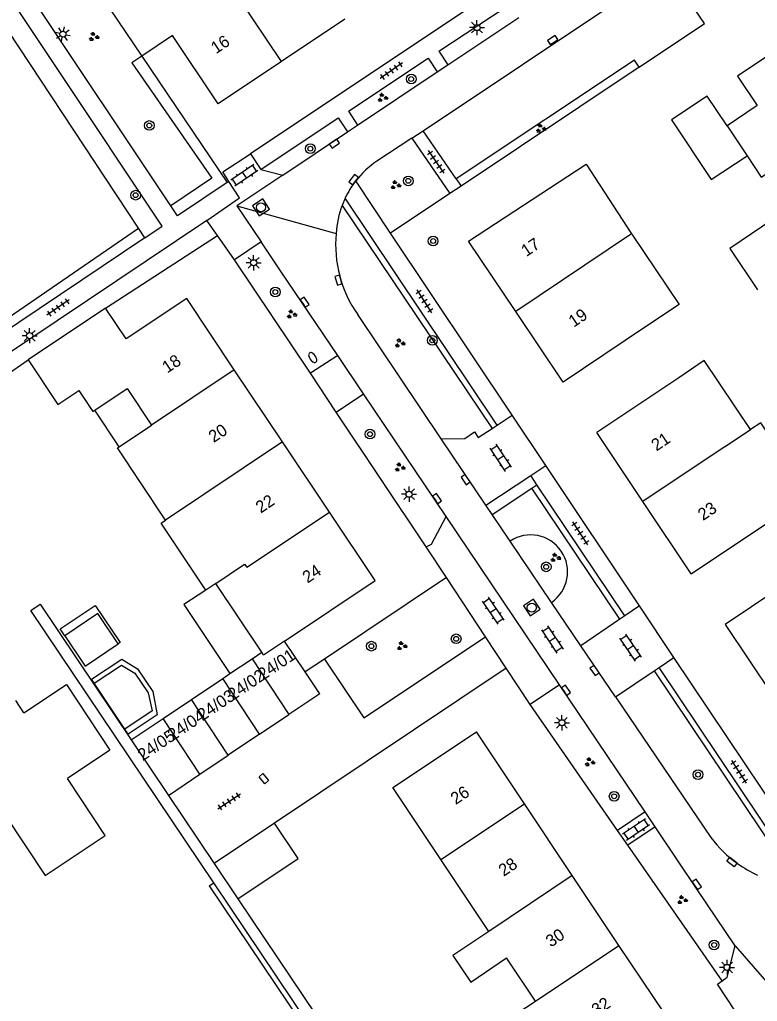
# Model space of a CAD drawing. Extents: x 137999 to 141000, y 397500 to 400501.
# Drawn here: x 138089.2 to 138150, y 399235.9 to 399316.9 of the extents above; entities that cross this region are included whole.
import ezdxf

# ---------------------------------------------------------------- set-up
doc = ezdxf.new("R2010")
doc.units = 0
for name, color, linetype in [('gg-afsc-erfafscheiding', 7, 'Continuous'), ('gg-afsc-hekwerk', 7, 'Continuous'), ('gg-anno-huisnummerreeks BGT', 7, 'Continuous'), ('gg-bbg-bijgebouw', 7, 'Continuous'), ('gg-bbg-gedigitaliseerde bebouwing', 7, 'Continuous'), ('gg-bbg-gedigitaliseerde bijgebouw', 7, 'Continuous'), ('gg-bbg-hoofdgebouw', 7, 'Continuous'), ('gg-bbg-luifel en loopbrug', 7, 'Continuous'), ('gg-bbg-tussenscheiding', 7, 'Continuous'), ('gg-knt-verharding', 7, 'Continuous'), ('gg-knt-verharding nz', 7, 'Continuous'), ('gt-grn-groengrens', 7, 'Continuous'), ('gt-grn-weggrens', 7, 'Continuous'), ('gt-symb-boom', 7, 'Continuous'), ('gt-symb-brandkraan', 7, 'Continuous'), ('gt-symb-groenvak', 7, 'Continuous'), ('gt-symb-klinker verharding', 7, 'Continuous'), ('gt-symb-kolk', 7, 'Continuous'), ('gt-symb-kolk center center', 7, 'Continuous'), ('gt-symb-lichtmast', 7, 'Continuous'), ('gt-symb-rioolschacht', 7, 'Continuous'), ('gt-symb-tegel verharding', 7, 'Continuous')]:
    doc.layers.add(name, color=color, linetype=linetype)

# ---------------------------------------------------------------- blocks, each defined once
blk = doc.blocks.new('gt0-LMAST')
at = {"layer": 'gt-symb-lichtmast'}
for p, q in [((-0.182, 0.173), (-0.447, 0.438)), ((-0.005, 0.246), (-0.005, 0.621)), ((0.172, 0.173), (0.437, 0.438)), ((-0.255, -0.004), (-0.63, -0.004)), ((-0.182, -0.181), (-0.447, -0.446)), ((-0.005, -0.254), (-0.005, -0.629)), ((0.437, -0.446), (0.172, -0.181)), ((0.245, -0.004), (0.62, -0.004))]:
    blk.add_line(p, q, dxfattribs=at)
blk.add_circle((-0.005, -0.004), 0.25, dxfattribs=at)
blk = doc.blocks.new('gt0-BOOM')
at = {"layer": 'gt-symb-boom'}
for radius in [0.4, 0.2]:
    blk.add_circle((0, 0), radius, dxfattribs=at)
blk = doc.blocks.new('gt0-KOLK')
at = {"layer": 'gt-symb-kolk'}
blk.add_lwpolyline([(0, 0), (0.375, 0), (0.375, 0.4), (-0.375, 0.4), (-0.375, 0), (0, 0)], dxfattribs=at)
blk = doc.blocks.new('gt0-GRVAK')
at = {"layer": 'gt-symb-groenvak'}
for p, q in [((-0.11, 0.189), (-0.228, 0.24)), ((-0.182, 0.153), (0.088, 0.153)), ((-0.091, 0.211), (-0.156, 0.322)), ((-0.047, 0.214), (-0.047, 0.393)), ((-0.004, 0.211), (0.061, 0.322)), ((0.015, 0.189), (0.133, 0.24)), ((0.262, -0.052), (0.197, 0.059)), ((0.305, -0.049), (0.305, 0.13)), ((0.349, -0.052), (0.414, 0.059)), ((-0.245, -0.228), (-0.363, -0.177)), ((-0.318, -0.264), (-0.047, -0.264)), ((-0.226, -0.206), (-0.291, -0.095)), ((-0.183, -0.203), (-0.183, -0.024)), ((-0.139, -0.206), (-0.074, -0.095)), ((-0.12, -0.228), (-0.002, -0.177)), ((0.243, -0.074), (0.125, -0.023)), ((0.17, -0.11), (0.441, -0.11)), ((0.368, -0.074), (0.486, -0.023))]:
    blk.add_line(p, q, dxfattribs=at)
blk = doc.blocks.new('gt0-TEG1')
at = {"layer": 'gt-symb-tegel verharding'}
for p, q in [((-1.125, 0), (1.125, 0)), ((-0.9, -0.25), (-0.9, 0.25)), ((-0.45, -0.25), (-0.45, 0.25)), ((0, -0.25), (0, 0.25)), ((0.45, -0.25), (0.45, 0.25)), ((0.9, -0.25), (0.9, 0.25))]:
    blk.add_line(p, q, dxfattribs=at)
blk = doc.blocks.new('gt0-KOLKCC')
at = {"layer": 'gt-symb-kolk center center'}
blk.add_lwpolyline([(-0.375, 0.2), (0.375, 0.2), (0.375, -0.2), (-0.375, -0.2)], close=True, dxfattribs=at)
blk = doc.blocks.new('gt0-BR')
at = {"layer": 'gt-symb-brandkraan'}
for centre, radius, start, end in [((-0.244, 0), 0.206, 107.56694, 252.43307), ((0.599, -2.664), 3, 106.89205, 107.56694), ((0, -0.691), 0.938, 73.10799, 106.89205), ((-0.599, -2.664), 3, 72.43309, 73.10799), ((0.244, 0), 0.206, 287.56695, 72.43309), ((0.599, 2.664), 3, 252.43307, 253.10797), ((0, 0.691), 0.938, 253.10797, 286.89206), ((-0.599, 2.664), 3, 286.89206, 287.56695)]:
    blk.add_arc(centre, radius, start, end, dxfattribs=at)
blk = doc.blocks.new('gt0-KL1')
at = {"layer": 'gt-symb-klinker verharding'}
for p, q in [((-1.15, 0.3), (1.15, 0.3)), ((-1, -0.3), (-1, 0.3)), ((-0.5, 0.3), (-0.5, 0.45)), ((0, -0.3), (0, 0.3)), ((0.5, 0.3), (0.5, 0.45)), ((1, -0.3), (1, 0.3)), ((-1.15, -0.3), (1.15, -0.3)), ((-0.5, -0.45), (-0.5, -0.3)), ((0.5, -0.45), (0.5, -0.3))]:
    blk.add_line(p, q, dxfattribs=at)
blk = doc.blocks.new('gt0-RS')
at = {"layer": 'gt-symb-rioolschacht'}
blk.add_lwpolyline([(-0.5, -0.5), (0.5, -0.5), (0.5, 0.5), (-0.5, 0.5)], close=True, dxfattribs=at)
blk.add_circle((0, 0), 0.375, dxfattribs=at)

msp = doc.modelspace()

# ---------------------------------------------------------------- linework, layer by layer
at = {"layer": 'gg-afsc-erfafscheiding'}
for p, q in [((138098.945, 399299.729), (138066.003, 399349.672)), ((138099.23, 399313.94), (138106.284, 399303.509)), ((138140.257, 399313.032), (138125.58, 399303.217)), ((138125.58, 399303.217), (138124.644, 399302.592)), ((138124.644, 399302.592), (138119.754, 399299.322)), ((138099.47, 399298.934), (138098.945, 399299.729)), ((138113.134, 399287.764), (138106.882, 399297.136)), ((138115.268, 399284.565), (138113.134, 399287.764)), ((138122.689, 399273.442), (138115.268, 399284.565)), ((138129.278, 399263.437), (138110.169, 399250.646)), ((138138.462, 399250.055), (138131.255, 399260.435)), ((138139.317, 399248.823), (138138.462, 399250.055)), ((138147.086, 399237.634), (138139.317, 399248.823)), ((138104.796, 399245.489), (138105.17, 399245.74))]:
    msp.add_line(p, q, dxfattribs=at)
for points in [[(138105.17, 399245.74), (138090.09, 399268.204), (138090.837, 399268.706), (138098.349, 399257.515)], [(138107.143, 399244.415), (138114.705, 399233.15), (138113.958, 399232.648)]]:
    msp.add_lwpolyline(points, dxfattribs=at)
at = {"layer": 'gg-afsc-hekwerk'}
msp.add_lwpolyline([(138104.796, 399245.489), (138113.585, 399232.397), (138113.958, 399232.648)], dxfattribs=at)
at = {"layer": 'gg-bbg-bijgebouw'}
for p, q in [((138112.696, 399263.128), (138111, 399265.66)), ((138113.9, 399261.33), (138112.696, 399263.128)), ((138113.9, 399261.33), (138111.349, 399259.616)), ((138108.925, 399257.988), (138111.349, 399259.616)), ((138098.349, 399257.515), (138101.419, 399252.945)), ((138108.925, 399257.988), (138106.343, 399256.253)), ((138104.021, 399254.693), (138106.343, 399256.253)), ((138101.419, 399252.945), (138104.021, 399254.693)), ((138110.169, 399250.646), (138105.199, 399247.32)), ((138105.199, 399247.32), (138107.143, 399244.415))]:
    msp.add_line(p, q, dxfattribs=at)
for points in [[(138147.501, 399308.183), (138145.86, 399310.621), (138142.927, 399308.677)], [(138107.143, 399244.415), (138112.114, 399247.742), (138110.169, 399250.646)]]:
    msp.add_lwpolyline(points, dxfattribs=at)
at = {"layer": 'gg-bbg-gedigitaliseerde bebouwing'}
for p, q in [((138095.65, 399319.234), (138099.23, 399313.94)), ((138135.87, 399305.02), (138139.625, 399299.27)), ((138139.625, 399299.27), (138139.703, 399299.151)), ((138140.78, 399291.589), (138133.98, 399287.03)), ((138143.536, 399287.405), (138136.75, 399282.87)), ((138097.363, 399281.712), (138100.039, 399283.498)), ((138144.55, 399271.23), (138151.331, 399275.772)), ((138105.325, 399270.425), (138104.514, 399269.884)), ((138109.117, 399264.748), (138105.325, 399270.425)), ((138089.503, 399259.764), (138088.841, 399260.765)), ((138127.858, 399241.725), (138123.894, 399247.667)), ((138131.691, 399235.979), (138129.323, 399239.528))]:
    msp.add_line(p, q, dxfattribs=at)
for points in [[(138149.148, 399305.698), (138150.317, 399303.934), (138152.815, 399305.589)], [(138139.703, 399299.151), (138143.54, 399293.444), (138140.78, 399291.589)], [(138149.444, 399283.122), (138145.622, 399288.808), (138143.536, 399287.405)], [(138092.294, 399285.199), (138094.034, 399286.357), (138095.197, 399284.609), (138095.35, 399284.711)], [(138095.35, 399284.711), (138098.035, 399286.498), (138100.039, 399283.498)], [(138151.331, 399275.772), (138154.281, 399277.755), (138150.292, 399283.688), (138149.444, 399283.122)], [(138101.191, 399275.658), (138097.215, 399281.613), (138097.363, 399281.712)], [(138104.514, 399269.884), (138100.823, 399275.412), (138101.191, 399275.658)], [(138089.503, 399259.764), (138093.006, 399262.082), (138096.593, 399256.661), (138093.09, 399254.344)], [(138123.894, 399247.667), (138119.944, 399253.588), (138126.83, 399258.19)], [(138080.861, 399250.29), (138082.563, 399247.729), (138087.961, 399251.302), (138091.248, 399246.334), (138096.215, 399249.621), (138093.09, 399254.344)], [(138127.858, 399241.725), (138124.888, 399239.73), (138126.361, 399237.538), (138129.323, 399239.528)], [(138133.307, 399226.695), (138128.523, 399233.868), (138131.691, 399235.979)]]:
    msp.add_lwpolyline(points, dxfattribs=at)
at = {"layer": 'gg-bbg-gedigitaliseerde bijgebouw'}
for p, q in [((138092.873, 399266.11), (138094.555, 399263.606)), ((138094.555, 399263.606), (138097.279, 399265.434)), ((138106.501, 399262.991), (138108.331, 399264.22)), ((138108.331, 399264.22), (138109.117, 399264.748)), ((138103.329, 399260.86), (138105.901, 399262.588)), ((138105.901, 399262.588), (138106.501, 399262.991)), ((138097.834, 399258.401), (138095.307, 399262.188)), ((138100.999, 399259.295), (138103.329, 399260.86)), ((138098.349, 399257.515), (138100.999, 399259.295))]:
    msp.add_line(p, q, dxfattribs=at)
for points in [[(138142.927, 399308.677), (138146.197, 399303.743), (138149.148, 399305.698)], [(138154.55, 399297.678), (138152.248, 399301.103), (138147.721, 399298.06), (138150.013, 399294.65)], [(138097.279, 399265.434), (138095.598, 399267.939), (138092.873, 399266.11)], [(138095.307, 399262.188), (138097.564, 399263.694), (138098.656, 399263.029), (138099.753, 399261.395), (138100.091, 399259.906), (138097.834, 399258.401)]]:
    msp.add_lwpolyline(points, dxfattribs=at)
at = {"layer": 'gg-bbg-hoofdgebouw'}
for p, q in [((138115.974, 399316.974), (138110.751, 399313.482)), ((138154.225, 399316.195), (138148.359, 399312.279)), ((138096.24, 399293.14), (138089.85, 399288.87)), ((138133.98, 399287.03), (138130.075, 399292.856)), ((138089.85, 399288.87), (138092.294, 399285.199)), ((138110.826, 399282.119), (138106.857, 399288.061)), ((138140.556, 399277.19), (138136.75, 399282.87)), ((138114.709, 399276.305), (138110.826, 399282.119)), ((138144.55, 399271.23), (138140.556, 399277.19)), ((138130.788, 399252.257), (138126.83, 399258.19)), ((138134.733, 399246.344), (138130.788, 399252.257)), ((138138.584, 399240.571), (138134.733, 399246.344)), ((138142.36, 399234.91), (138138.584, 399240.571))]:
    msp.add_line(p, q, dxfattribs=at)
for points in [[(138110.751, 399313.482), (138105.53, 399309.99), (138101.75, 399315.64), (138099.23, 399313.94)], [(138148.359, 399312.279), (138149.989, 399309.846), (138147.501, 399308.183)], [(138130.075, 399292.856), (138126.17, 399298.68), (138135.87, 399305.02)], [(138106.857, 399288.061), (138102.93, 399293.94), (138097.93, 399290.6), (138096.24, 399293.14)], [(138111, 399265.66), (138118.48, 399270.66), (138114.709, 399276.305)], [(138159.852, 399266.988), (138155.95, 399272.82), (138147.34, 399267.03), (138151.251, 399261.207)]]:
    msp.add_lwpolyline(points, dxfattribs=at)
at = {"layer": 'gg-bbg-luifel en loopbrug'}
msp.add_line((138097.363, 399281.712), (138095.35, 399284.711), dxfattribs=at)
for points in [[(138104.514, 399269.884), (138102.707, 399268.679), (138106.501, 399262.991)], [(138092.873, 399266.11), (138092.493, 399266.677), (138095.388, 399268.62), (138097.449, 399265.549), (138097.279, 399265.434)], [(138095.307, 399262.188), (138095.082, 399262.527), (138097.57, 399264.187), (138098.877, 399263.391), (138100.145, 399261.502), (138100.495, 399259.597), (138098.101, 399258), (138097.834, 399258.401)]]:
    msp.add_lwpolyline(points, dxfattribs=at)
at = {"layer": 'gg-bbg-tussenscheiding'}
for p, q in [((138110.751, 399313.482), (138106.09, 399320.451)), ((138147.501, 399308.183), (138149.148, 399305.698)), ((138139.625, 399299.27), (138130.075, 399292.856)), ((138106.857, 399288.061), (138100.039, 399283.498)), ((138147.345, 399281.721), (138149.444, 399283.122)), ((138110.826, 399282.119), (138101.191, 399275.658)), ((138147.345, 399281.721), (138140.556, 399277.19)), ((138108.331, 399264.22), (138111.349, 399259.616)), ((138108.925, 399257.988), (138105.901, 399262.588)), ((138106.343, 399256.253), (138103.329, 399260.86)), ((138104.021, 399254.693), (138100.999, 399259.295)), ((138123.894, 399247.667), (138130.788, 399252.257)), ((138134.733, 399246.344), (138127.858, 399241.725)), ((138131.691, 399235.979), (138138.584, 399240.571))]:
    msp.add_line(p, q, dxfattribs=at)
for points in [[(138105.325, 399270.425), (138107.708, 399272.016), (138107.88, 399271.758), (138114.709, 399276.305)], [(138111, 399265.66), (138109.278, 399264.506), (138109.117, 399264.748)]]:
    msp.add_lwpolyline(points, dxfattribs=at)
at = {"layer": 'gg-knt-verharding'}
for p, q in [((138101.616, 399301.586), (138085.823, 399325.29)), ((138129.423, 399320.053), (138108.203, 399305.877)), ((138123.724, 399314.338), (138130.32, 399318.721)), ((138124.47, 399313.214), (138130.331, 399317.133)), ((138123.724, 399314.338), (138124.47, 399313.214)), ((138116.269, 399309.385), (138122.849, 399313.757)), ((138122.849, 399313.757), (138123.597, 399312.631)), ((138117.03, 399308.24), (138123.597, 399312.631)), ((138123.597, 399312.631), (138124.47, 399313.214)), ((138116.269, 399309.385), (138117.03, 399308.24)), ((138109.056, 399304.592), (138115.436, 399308.832)), ((138115.436, 399308.832), (138116.199, 399307.684)), ((138116.199, 399307.684), (138117.03, 399308.24)), ((138121.51, 399307.17), (138122.431, 399307.771)), ((138125.167, 399303.814), (138122.431, 399307.771)), ((138110.858, 399304.113), (138116.199, 399307.684)), ((138121.51, 399307.17), (138118.622, 399305.279)), ((138121.51, 399307.17), (138124.644, 399302.592)), ((138108.203, 399305.877), (138109.056, 399304.592)), ((138109.056, 399304.592), (138110.858, 399304.113)), ((138110.858, 399304.113), (138107.072, 399301.581)), ((138125.167, 399303.814), (138125.58, 399303.217)), ((138106.419, 399303.599), (138106.284, 399303.509)), ((138119.754, 399299.322), (138116.874, 399303.637)), ((138116.001, 399302.223), (138115.745, 399301.623)), ((138128.536, 399283.482), (138116.001, 399302.223)), ((138107.072, 399301.581), (138109.075, 399298.606)), ((138104.588, 399300.378), (138079.661, 399283.654)), ((138105.46, 399299.145), (138104.588, 399300.378)), ((138099.47, 399298.934), (138077.253, 399284.024)), ((138106.882, 399297.136), (138105.46, 399299.145)), ((138129.783, 399284.302), (138119.754, 399299.322)), ((138109.075, 399298.606), (138106.882, 399297.136)), ((138110.68, 399296.223), (138109.075, 399298.606)), ((138115.391, 399289.226), (138110.68, 399296.223)), ((138123.927, 399282.352), (138117.037, 399292.613)), ((138115.391, 399289.226), (138113.134, 399287.764)), ((138117.517, 399286.068), (138115.391, 399289.226)), ((138115.268, 399284.565), (138117.517, 399286.068)), ((138124.333, 399275.945), (138117.517, 399286.068)), ((138128.536, 399283.482), (138129.783, 399284.302)), ((138132.551, 399280.156), (138129.783, 399284.302)), ((138128.118, 399283.207), (138128.536, 399283.482)), ((138126.982, 399282.461), (138128.118, 399283.207)), ((138127.611, 399276.886), (138123.927, 399282.352)), ((138131.311, 399279.335), (138132.551, 399280.156)), ((138140.278, 399268.583), (138132.551, 399280.156)), ((138127.611, 399276.886), (138131.311, 399279.335)), ((138131.387, 399278.282), (138131.823, 399278.57)), ((138139.059, 399267.75), (138131.823, 399278.57)), ((138128.126, 399276.123), (138131.387, 399278.282)), ((138128.126, 399276.123), (138127.611, 399276.886)), ((138129.608, 399273.926), (138128.126, 399276.123)), ((138133.673, 399262.074), (138124.333, 399275.945)), ((138133.027, 399268.86), (138129.608, 399273.926)), ((138124.353, 399270.915), (138122.689, 399273.442)), ((138124.353, 399270.915), (138114.291, 399264.193)), ((138127.571, 399266.03), (138124.353, 399270.915)), ((138135.443, 399265.279), (138133.027, 399268.86)), ((138140.278, 399268.583), (138139.059, 399267.75)), ((138143.119, 399264.327), (138140.278, 399268.583)), ((138138.646, 399267.468), (138135.443, 399265.279)), ((138139.059, 399267.75), (138138.646, 399267.468)), ((138129.278, 399263.437), (138127.571, 399266.03)), ((138138.289, 399261.061), (138135.443, 399265.279)), ((138114.291, 399264.193), (138112.696, 399263.128)), ((138141.9, 399263.502), (138143.119, 399264.327)), ((138153.161, 399249.305), (138143.119, 399264.327)), ((138131.255, 399260.435), (138129.278, 399263.437)), ((138138.289, 399261.061), (138141.485, 399263.222)), ((138141.485, 399263.222), (138141.9, 399263.502)), ((138154.01, 399245.398), (138141.9, 399263.502)), ((138133.673, 399262.074), (138131.255, 399260.435)), ((138140.735, 399251.586), (138133.673, 399262.074)), ((138138.289, 399261.061), (138146.157, 399249.468)), ((138140.735, 399251.586), (138138.462, 399250.055)), ((138141.573, 399250.342), (138140.735, 399251.586)), ((138141.573, 399250.342), (138139.317, 399248.823)), ((138145.049, 399245.179), (138141.573, 399250.342)), ((138113.958, 399232.648), (138105.17, 399245.74)), ((138148.177, 399240.534), (138145.049, 399245.179))]:
    msp.add_line(p, q, dxfattribs=at)
for points in [[(138099.47, 399298.934), (138100.915, 399299.904), (138066.228, 399351.971), (138065.019, 399351.165)], [(138140.257, 399313.032), (138145.633, 399316.62), (138142.918, 399320.639), (138143.036, 399321.542)], [(138140.257, 399313.032), (138139.858, 399313.613), (138125.167, 399303.814)], [(138106.419, 399303.599), (138105.911, 399304.379), (138108.203, 399305.877)], [(138106.284, 399303.509), (138102.173, 399300.75), (138101.616, 399301.586)], [(138104.588, 399300.378), (138107.295, 399302.255), (138106.419, 399303.599)], [(138123.927, 399282.352), (138125.88, 399282.379), (138126.67, 399282.937), (138126.982, 399282.461)], [(138122.689, 399273.442), (138123.123, 399273.664), (138124.333, 399275.945)], [(138114.291, 399264.193), (138117.542, 399259.328), (138127.571, 399266.03)], [(138147.086, 399237.634), (138147.516, 399237.944), (138148.177, 399240.534)], [(138148.191, 399235.124), (138146.716, 399237.366), (138147.086, 399237.634)]]:
    msp.add_lwpolyline(points, dxfattribs=at)
for centre, radius, start, end in [((138122.954, 399298.916), 7.697, 124.24662, 142.17145), ((138122.939, 399298.916), 7.686, 142.10306, 154.51479), ((138122.979, 399298.899), 7.729, 159.36779, 176.97711), ((138125.2, 399298.363), 9.984, 174.57288, 215.16099), ((138154.573, 399255.949), 10.623, 217.60097, 234.29119), ((138154.55, 399255.928), 10.592, 234.32672, 244.56701)]:
    msp.add_arc(centre, radius, start, end, dxfattribs=at)
at = {"layer": 'gg-knt-verharding nz'}
for p, q in [((138122.431, 399307.771), (138143.036, 399321.542)), ((138101.419, 399252.945), (138105.199, 399247.32))]:
    msp.add_line(p, q, dxfattribs=at)
at = {"layer": 'gt-grn-groengrens'}
for p, q in [((138115.745, 399301.623), (138128.118, 399283.207)), ((138074.264, 399282.833), (138098.945, 399299.729)), ((138096.24, 399293.14), (138105.46, 399299.145)), ((138085.47, 399285.86), (138089.85, 399288.87)), ((138138.646, 399267.468), (138131.387, 399278.282)), ((138141.485, 399263.222), (138153.405, 399245.443))]:
    msp.add_line(p, q, dxfattribs=at)
msp.add_lwpolyline([(138099.23, 399313.94), (138098.409, 399313.369), (138105.017, 399303.864), (138101.616, 399301.586)], dxfattribs=at)
msp.add_arc((138131.292, 399271.376), 3.056, 304.58727, 123.44288, dxfattribs=at)
at = {"layer": 'gt-grn-weggrens'}
for p, q in [((138107.072, 399301.581), (138115.26, 399299.307)), ((138131.823, 399278.57), (138131.311, 399279.335)), ((138148.177, 399240.534), (138151.15, 399237.133))]:
    msp.add_line(p, q, dxfattribs=at)

# ---------------------------------------------------------------- block references
at = {"layer": 'gt-symb-boom'}
for p in [(138121.452, 399312.04), (138113.132, 399306.299), (138121.207, 399303.639), (138098.716, 399302.463), (138123.257, 399298.676), (138110.241, 399294.47), (138123.192, 399290.479), (138118.048, 399282.747), (138132.585, 399271.799), (138145.111, 399254.656), (138138.191, 399252.87), (138146.433, 399240.605)]:
    msp.add_blockref('gt0-BOOM', p, dxfattribs=at)
for p, rotation in [((138099.846, 399308.212), 123.65827186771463), ((138125.158, 399265.861), 123.78542796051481), ((138118.167, 399265.254), 123.78542796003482)]:
    msp.add_blockref('gt0-BOOM', p, dxfattribs=dict(at, rotation=rotation))
at = {"layer": 'gt-symb-brandkraan', "rotation": -56.00796028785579}
msp.add_blockref('gt0-BR', (138113.327, 399289.068), dxfattribs=at)
at = {"layer": 'gt-symb-groenvak'}
for p in [(138095.262, 399315.527), (138119.082, 399310.509), (138132.135, 399307.964), (138120.151, 399303.295), (138111.584, 399292.628), (138120.498, 399290.247), (138120.498, 399280.001), (138133.343, 399272.552), (138120.67, 399265.274), (138136.166, 399255.683), (138143.8, 399244.313)]:
    msp.add_blockref('gt0-GRVAK', p, dxfattribs=at)
at = {"layer": 'gt-symb-klinker verharding'}
for p, rotation in [((138107.687, 399304.103), -146.0079602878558), ((138128.843, 399280.795), 123.99203971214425), ((138128.224, 399268.181), 123.9920397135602), ((138133.107, 399265.805), 123.99203971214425), ((138139.553, 399265.134), 123.99203971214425), ((138139.995, 399250.125), -146.0079602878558)]:
    msp.add_blockref('gt0-KL1', p, dxfattribs=dict(at, rotation=rotation))
at = {"layer": 'gt-symb-kolk'}
for p, rotation in [((138133.228, 399315.087), 33.78542795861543), ((138115.229, 399306.554), 33.78542795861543), ((138116.862, 399303.622), 52.270730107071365), ((138115.634, 399295.502), 106.62239613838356), ((138112.5, 399293.523), -56.08748741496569), ((138125.774, 399278.887), -56.08748741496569), ((138123.414, 399277.32), -56.08748741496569), ((138136.406, 399263.134), -56.087487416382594), ((138134.054, 399261.506), -56.087487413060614), ((138144.844, 399245.492), -56.08748741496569)]:
    msp.add_blockref('gt0-KOLK', p, dxfattribs=dict(at, rotation=rotation))
at = {"layer": 'gt-symb-kolk center center'}
for p, rotation in [((138109.3, 399254.325), -50.51713597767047), ((138147.906, 399247.448), -38.015660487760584)]:
    msp.add_blockref('gt0-KOLKCC', p, dxfattribs=dict(at, rotation=rotation))
at = {"layer": 'gt-symb-lichtmast'}
for p in [(138126.881, 399316.292), (138108.46, 399296.888), (138089.985, 399290.872), (138121.278, 399277.793), (138133.887, 399258.937), (138147.507, 399238.758)]:
    msp.add_blockref('gt0-LMAST', p, dxfattribs=at)
at = {"layer": 'gt-symb-lichtmast', "rotation": -56.34172813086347}
msp.add_blockref('gt0-LMAST', (138092.726, 399315.744), dxfattribs=at)
at = {"layer": 'gt-symb-rioolschacht'}
for p, rotation in [((138109.061, 399301.457), 33.78542796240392), ((138131.396, 399268.438), -56.08748741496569)]:
    msp.add_blockref('gt0-RS', p, dxfattribs=dict(at, rotation=rotation))
at = {"layer": 'gt-symb-tegel verharding'}
for p, rotation in [((138119.807, 399312.731), -144.97512672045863), ((138123.502, 399305.209), -55.3410637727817), ((138122.546, 399293.705), 123.00706175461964), ((138092.323, 399293.194), -144.97512671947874), ((138135.398, 399274.567), 123.00706175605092), ((138148.5, 399254.883), 123.00706175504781), ((138106.435, 399252.454), 33.578813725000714)]:
    msp.add_blockref('gt0-TEG1', p, dxfattribs=dict(at, rotation=rotation))

# ---------------------------------------------------------------- texts
at = {"layer": 'gg-anno-huisnummerreeks BGT'}
for s, rotation, p in [('16', 33.8, (138105.352, 399314.081)), ('17', 33.8, (138130.943, 399297.348)), ('19', 33.8, (138134.85, 399291.52)), ('18', 33.7, (138101.329, 399287.736)), ('20', 33.7, (138105.156, 399282.006)), ('21', 33.8, (138141.678, 399281.306)), ('22', 33.7, (138109.044, 399276.186)), ('23', 33.8, (138145.518, 399275.574)), ('24', 33.7, (138112.899, 399270.414)), ('24/01', 33.9, (138109.222, 399262.403)), ('24/02', 33.9, (138106.734, 399260.732)), ('24/03', 33.9, (138104.231, 399259.051)), ('24/04', 33.9, (138101.779, 399257.403)), ('24/05', 33.9, (138099.317, 399255.749)), ('26', 33.7, (138125.122, 399252.142)), ('28', 33.7, (138129.073, 399246.22)), ('30', 33.7, (138132.971, 399240.377)), ('32', 33.7, (138136.747, 399234.716))]:
    msp.add_text(s, height=1, rotation=rotation, dxfattribs=at).set_placement(p)

doc.saveas('drawing.dxf')
